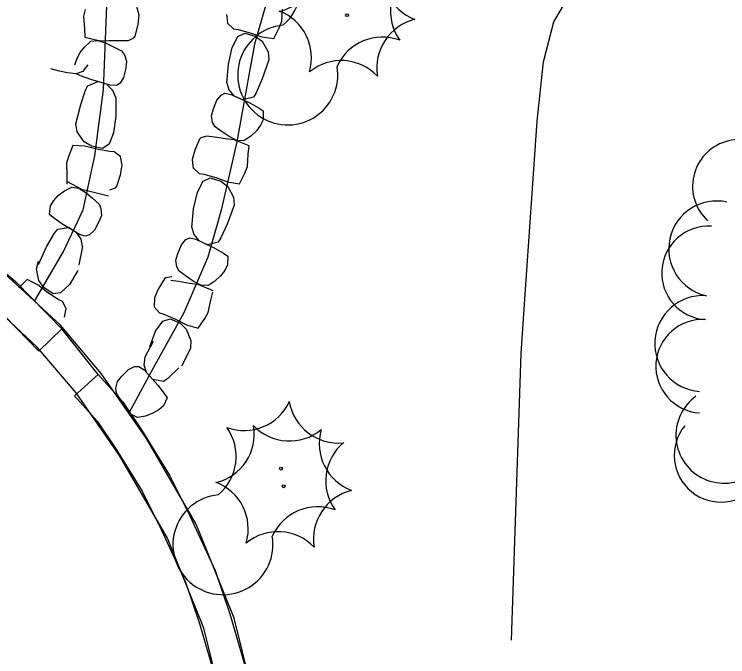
# Model space of a CAD drawing. Extents: x 588843 to 2552415, y 180129 to 269402.
# Drawn here: x 594393.8 to 594449.9, y 185049.7 to 185100.3 of the extents above; entities that cross this region are included whole.
import ezdxf

# ---------------------------------------------------------------- set-up
doc = ezdxf.new("R2010")
doc.units = 0
for name, color, linetype in [('Default', 7, 'Continuous'), ('E_DRN_RipRap', 7, 'Continuous'), ('E_DWY', 7, 'Continuous'), ('E_LAND_TreeLine_P', 7, 'Continuous'), ('E_LAND_Vegetation', 7, 'Continuous'), ('E_WTR_P', 7, 'Continuous')]:
    doc.layers.add(name, color=color, linetype=linetype)

# ---------------------------------------------------------------- blocks, each defined once
blk = doc.blocks.new('CTRE')
at = {"layer": 'Default'}
blk.add_circle((0, 0), 0.223, dxfattribs=at)
for centre, start, end in [((-11.97, 8.96), 280.2067, 5.9716), ((1.81, 14.92), 220.2113, 305.9762), ((13.83, 5.89), 160.2113, 245.9762), ((-13.83, -5.9), 340.2113, 65.9762), ((12.03, -9.04), 185.9272, 100.2511), ((-1.81, -14.93), 40.2113, 125.9762)]:
    blk.add_arc(centre, 7.87, start, end, dxfattribs=at)
blk = doc.blocks.new('CTRE_4')
at = {"layer": 'E_LAND_Vegetation'}
blk.add_circle((0, 0), 0.733, dxfattribs=at)
for centre, radius, start, end in [((-39.28, 29.41), 25.81, 280.2067, 5.9716), ((5.93, 48.96), 25.81, 220.2113, 305.9762), ((45.37, 19.34), 25.81, 160.2113, 245.9762), ((-45.37, -19.35), 25.81, 340.2113, 65.9762), ((39.47, -29.65), 25.83, 100.2511, 185.9272), ((-5.93, -48.97), 25.81, 40.2113, 125.9762)]:
    blk.add_arc(centre, radius, start, end, dxfattribs=at)

msp = doc.modelspace()

# ---------------------------------------------------------------- linework, layer by layer
at = {"layer": 'E_DRN_RipRap'}
for p, q in [((594399.338, 185100.657), (594399.214, 185100.118)), ((594403.586, 185100.221), (594403.406, 185100.894)), ((594414.79, 185099.714), (594414.866, 185100.691)), ((594399.214, 185100.118), (594399.291, 185099.141)), ((594403.498, 185099.468), (594403.586, 185100.221)), ((594410.451, 185100.269), (594410.53, 185099.576)), ((594410.53, 185099.576), (594410.994, 185099.144)), ((594414.588, 185099.209), (594414.791, 185099.723)), ((594399.291, 185099.141), (594399.315, 185098.481)), ((594403.263, 185098.545), (594403.498, 185099.468)), ((594410.994, 185099.144), (594411.357, 185099.084)), ((594411.357, 185099.084), (594412.318, 185098.83)), ((594414.174, 185098.367), (594414.588, 185099.209)), ((594399.315, 185098.481), (594400.551, 185098.193)), ((594402.735, 185098.22), (594403.173, 185098.42)), ((594403.173, 185098.42), (594403.263, 185098.545)), ((594410.888, 185097.667), (594411.333, 185098.527)), ((594411.333, 185098.527), (594411.88, 185098.802)), ((594411.88, 185098.802), (594412.711, 185098.552)), ((594412.318, 185098.83), (594413.236, 185098.508)), ((594412.711, 185098.552), (594413.26, 185098.152)), ((594413.236, 185098.508), (594414.174, 185098.367)), ((594399.304, 185097.722), (594399.646, 185098.036)), ((594399.646, 185098.036), (594399.787, 185098.152)), ((594399.787, 185098.152), (594400.345, 185098.21)), ((594400.345, 185098.21), (594400.982, 185097.999)), ((594400.551, 185098.193), (594401.237, 185098.215)), ((594400.982, 185097.999), (594401.564, 185097.716)), ((594401.237, 185098.215), (594402.107, 185098.22)), ((594402.107, 185098.22), (594402.735, 185098.22)), ((594413.26, 185098.152), (594413.736, 185097.312)), ((594398.921, 185097.232), (594399.304, 185097.722)), ((594401.564, 185097.716), (594402.193, 185097.401)), ((594402.193, 185097.401), (594402.43, 185097.091)), ((594410.606, 185096.363), (594410.888, 185097.667)), ((594413.736, 185097.312), (594413.776, 185096.686)), ((594398.53, 185096.291), (594398.673, 185096.752)), ((594398.673, 185096.752), (594398.921, 185097.232)), ((594402.43, 185097.091), (594402.599, 185096.58)), ((594399.534, 185096.309), (594399.27, 185095.928)), ((594402.599, 185096.58), (594402.526, 185096.034)), ((594410.474, 185094.889), (594410.606, 185096.363)), ((594413.776, 185096.686), (594413.262, 185095.195)), ((594397.329, 185095.812), (594396.646, 185095.98)), ((594397.959, 185095.666), (594397.329, 185095.812)), ((594398.627, 185095.601), (594397.959, 185095.666)), ((594399.158, 185095.783), (594398.627, 185095.601)), ((594398.982, 185095.44), (594398.627, 185095.601)), ((594399.27, 185095.928), (594399.158, 185095.783)), ((594402.526, 185096.034), (594402.361, 185095.314)), ((594399.773, 185095.137), (594398.982, 185095.44)), ((594401.312, 185094.692), (594399.773, 185095.137)), ((594402.361, 185095.314), (594402.087, 185094.863)), ((594413.262, 185095.195), (594412.788, 185094.098)), ((594399.361, 185094.319), (594399.546, 185094.685)), ((594399.549, 185094.656), (594400.336, 185094.984)), ((594401.081, 185094.76), (594400.336, 185094.984)), ((594401.521, 185094.27), (594401.081, 185094.7)), ((594401.811, 185094.676), (594401.312, 185094.692)), ((594402.087, 185094.863), (594401.811, 185094.676)), ((594410.474, 185094.889), (594410.64, 185094.341)), ((594398.988, 185093.187), (594399.361, 185094.319)), ((594401.737, 185093.74), (594401.521, 185094.27)), ((594409.691, 185093.515), (594410.029, 185093.92)), ((594410.029, 185093.92), (594410.329, 185094.064)), ((594410.329, 185094.064), (594410.821, 185093.975)), ((594410.64, 185094.341), (594411.039, 185093.873)), ((594410.821, 185093.975), (594412.277, 185093.306)), ((594412.788, 185094.098), (594412.57, 185093.749)), ((594401.737, 185093.74), (594401.739, 185092.264)), ((594409.42, 185092.828), (594409.691, 185093.515)), ((594411.039, 185093.873), (594411.743, 185093.541)), ((594412.57, 185093.749), (594411.743, 185093.541)), ((594398.612, 185091.658), (594398.988, 185093.187)), ((594409.268, 185092.298), (594409.42, 185092.828)), ((594412.277, 185093.306), (594413.014, 185092.889)), ((594413.014, 185092.889), (594413.341, 185092.678)), ((594401.739, 185092.264), (594401.577, 185090.942)), ((594409.359, 185091.768), (594409.268, 185092.298)), ((594413.341, 185092.678), (594413.336, 185091.982)), ((594409.548, 185091.427), (594409.359, 185091.768)), ((594413.336, 185091.982), (594413.125, 185091.546)), ((594398.709, 185091.039), (594398.612, 185091.658)), ((594410.123, 185091.022), (594409.548, 185091.427)), ((594413.125, 185091.546), (594412.809, 185091.109)), ((594399.259, 185090.247), (594398.709, 185091.039)), ((594401.577, 185090.942), (594401.212, 185090.047)), ((594408.427, 185090.564), (594408.32, 185090.454)), ((594408.89, 185090.697), (594408.427, 185090.564)), ((594409.511, 185090.604), (594408.89, 185090.697)), ((594410.372, 185090.481), (594409.511, 185090.604)), ((594410.657, 185090.656), (594410.123, 185091.022)), ((594411.255, 185090.353), (594410.657, 185090.656)), ((594412.357, 185090.681), (594411.972, 185090.422)), ((594412.809, 185091.109), (594412.357, 185090.681)), ((594399.842, 185089.899), (594399.259, 185090.247)), ((594401.212, 185090.047), (594400.692, 185089.724)), ((594408.32, 185090.454), (594407.951, 185089.576)), ((594411.054, 185090.4), (594410.372, 185090.481)), ((594412.234, 185089.932), (594411.054, 185090.4)), ((594411.816, 185090.328), (594411.255, 185090.353)), ((594411.972, 185090.422), (594411.816, 185090.328)), ((594398.369, 185089.951), (594398.033, 185089.078)), ((594399.315, 185089.895), (594398.369, 185089.951)), ((594400.258, 185089.657), (594399.315, 185089.895)), ((594400.692, 185089.724), (594399.842, 185089.899)), ((594401.239, 185089.491), (594400.258, 185089.657)), ((594401.606, 185089.464), (594401.239, 185089.491)), ((594402.107, 185089.076), (594401.606, 185089.464)), ((594407.951, 185089.576), (594407.751, 185088.845)), ((594412.16, 185089.276), (594412.234, 185089.932)), ((594398.033, 185089.078), (594397.878, 185088.549)), ((594402.249, 185088.395), (594402.107, 185089.076)), ((594412.091, 185088.299), (594412.16, 185089.276)), ((594397.878, 185088.549), (594397.898, 185087.571)), ((594402.117, 185087.65), (594402.249, 185088.395)), ((594407.751, 185088.845), (594407.83, 185088.153)), ((594407.841, 185088.194), (594408.298, 185087.754)), ((594408.298, 185087.754), (594408.661, 185087.689)), ((594411.474, 185086.943), (594411.889, 185087.785)), ((594411.889, 185087.785), (594412.091, 185088.299)), ((594397.898, 185087.571), (594397.884, 185086.912)), ((594401.829, 185086.744), (594402.117, 185087.65)), ((594408.628, 185087.133), (594409.179, 185087.4)), ((594408.661, 185087.689), (594409.618, 185087.421)), ((594409.179, 185087.4), (594410.006, 185087.136)), ((594409.618, 185087.421), (594410.531, 185087.085)), ((594397.92, 185087.118), (594399.042, 185086.526)), ((594398.127, 185086.605), (594398.293, 185086.681)), ((594398.293, 185086.681), (594398.847, 185086.595)), ((594401.284, 185086.452), (594401.732, 185086.625)), ((594401.732, 185086.625), (594401.829, 185086.744)), ((594408.17, 185086.279), (594408.628, 185087.133)), ((594410.006, 185087.136), (594410.549, 185086.729)), ((594410.531, 185087.085), (594411.466, 185086.93)), ((594410.549, 185086.729), (594411.012, 185085.882)), ((594397.222, 185086.016), (594397.717, 185086.39)), ((594397.717, 185086.39), (594398.127, 185086.605)), ((594398.847, 185086.595), (594399.41, 185086.229)), ((594399.042, 185086.526), (594399.711, 185086.371)), ((594399.41, 185086.229), (594399.901, 185085.808)), ((594399.711, 185086.371), (594400.553, 185086.155)), ((594400.553, 185086.155), (594401.161, 185085.994)), ((594407.868, 185084.979), (594408.17, 185086.279)), ((594396.604, 185085.209), (594396.861, 185085.617)), ((594396.861, 185085.617), (594397.222, 185086.016)), ((594399.901, 185085.808), (594400.429, 185085.343)), ((594411.012, 185085.882), (594411.043, 185085.255)), ((594396.524, 185084.521), (594396.604, 185085.209)), ((594400.429, 185085.343), (594400.58, 185084.984)), ((594400.58, 185084.984), (594400.613, 185084.45)), ((594407.714, 185083.508), (594407.868, 185084.979)), ((594411.043, 185085.255), (594410.506, 185083.772)), ((594396.826, 185084.275), (594396.524, 185084.521)), ((594400.613, 185084.45), (594400.404, 185083.942)), ((594397.514, 185083.781), (594396.826, 185084.275)), ((594400.404, 185083.942), (594400.062, 185083.291)), ((594396.921, 185083.053), (594397.175, 185083.375)), ((594397.175, 185083.375), (594398.02, 185083.49)), ((594398.889, 185082.96), (594397.514, 185083.781)), ((594398.683, 185083.085), (594398.02, 185083.49)), ((594400.062, 185083.291), (594399.682, 185082.927)), ((594407.714, 185083.508), (594407.872, 185082.957)), ((594410.506, 185083.772), (594410.015, 185082.682)), ((594396.331, 185082.019), (594396.921, 185083.053)), ((594399.029, 185082.577), (594398.683, 185083.085)), ((594399.368, 185082.817), (594398.889, 185082.96)), ((594399.682, 185082.927), (594399.368, 185082.817)), ((594407.872, 185082.957), (594408.264, 185082.483)), ((594399.136, 185082.016), (594399.029, 185082.577)), ((594406.629, 185081.463), (594406.91, 185082.146)), ((594406.91, 185082.146), (594407.254, 185082.546)), ((594407.254, 185082.546), (594407.557, 185082.685)), ((594407.557, 185082.685), (594408.047, 185082.588)), ((594408.047, 185082.588), (594409.493, 185081.898)), ((594408.264, 185082.483), (594408.962, 185082.141)), ((594409.793, 185082.337), (594408.962, 185082.141)), ((594410.015, 185082.682), (594409.793, 185082.337)), ((594395.66, 185080.598), (594396.331, 185082.019)), ((594399.136, 185082.016), (594398.845, 185080.571)), ((594409.493, 185081.898), (594410.224, 185081.47)), ((594406.469, 185080.935), (594406.629, 185081.463)), ((594410.224, 185081.47), (594410.547, 185081.253)), ((594410.547, 185081.253), (594410.531, 185080.558)), ((594395.508, 185080.248), (594395.661, 185080.842)), ((594406.551, 185080.405), (594406.469, 185080.935)), ((594410.531, 185080.558), (594410.314, 185080.126)), ((594395.701, 185079.315), (594395.508, 185080.248)), ((594398.761, 185080.126), (594398.095, 185079.005)), ((594406.735, 185080.06), (594406.551, 185080.405)), ((594407.304, 185079.646), (594406.735, 185080.06)), ((594410.314, 185080.126), (594409.991, 185079.694)), ((594394.77, 185079.408), (594394.12, 185078.76)), ((594395.614, 185078.977), (594394.77, 185079.408)), ((594405.564, 185079.455), (594405.082, 185078.645)), ((594405.684, 185079.547), (594405.564, 185079.455)), ((594406.159, 185079.613), (594405.684, 185079.547)), ((594406.687, 185079.238), (594406.066, 185079.34)), ((594407.832, 185079.273), (594407.304, 185079.646)), ((594409.991, 185079.694), (594409.533, 185079.272)), ((594396.384, 185078.383), (594395.614, 185078.977)), ((594396.098, 185078.768), (594395.701, 185079.315)), ((594396.807, 185078.269), (594396.098, 185078.768)), ((594398.095, 185079.005), (594397.409, 185078.349)), ((594407.545, 185079.102), (594406.687, 185079.238)), ((594408.226, 185079.011), (594407.545, 185079.102)), ((594408.426, 185078.96), (594407.832, 185079.273)), ((594409.399, 185078.525), (594408.226, 185079.011)), ((594408.986, 185078.927), (594408.426, 185078.96)), ((594409.145, 185079.019), (594408.986, 185078.927)), ((594409.533, 185079.272), (594409.145, 185079.019)), ((594397.216, 185077.839), (594396.384, 185078.383)), ((594397.409, 185078.349), (594396.807, 185078.269)), ((594405.082, 185078.645), (594404.788, 185077.956)), ((594409.209, 185077.768), (594409.369, 185078.4)), ((594397.542, 185077.667), (594397.216, 185077.839)), ((594397.848, 185077.116), (594397.542, 185077.667)), ((594404.788, 185077.956), (594404.775, 185077.267)), ((594409.012, 185076.819), (594409.209, 185077.768)), ((594397.711, 185076.448), (594397.848, 185077.116)), ((594404.775, 185077.267), (594405.177, 185076.778)), ((594405.177, 185076.778), (594405.529, 185076.67)), ((594405.529, 185076.67), (594406.447, 185076.287)), ((594408.743, 185076.344), (594409.012, 185076.819)), ((594404.877, 185075.346), (594405.432, 185076.127)), ((594405.432, 185076.127), (594406.009, 185076.321)), ((594406.009, 185076.321), (594406.799, 185075.96)), ((594406.447, 185076.287), (594407.313, 185075.845)), ((594408.222, 185075.577), (594408.743, 185076.344)), ((594406.799, 185075.96), (594407.29, 185075.493)), ((594407.29, 185075.493), (594407.649, 185074.604)), ((594407.313, 185075.845), (594408.222, 185075.577)), ((594404.426, 185074.107), (594404.877, 185075.346)), ((594404.016, 185073.268), (594404.722, 185074.567)), ((594407.649, 185074.604), (594407.607, 185073.984)), ((594407.607, 185073.984), (594406.901, 185072.594)), ((594404.016, 185073.268), (594403.952, 185072.7)), ((594403.952, 185072.7), (594404.132, 185072.113)), ((594402.232, 185071.797), (594402.752, 185072.319)), ((594402.752, 185072.319), (594403.223, 185072.556)), ((594403.223, 185072.556), (594403.556, 185072.57)), ((594403.556, 185072.57), (594403.972, 185072.293)), ((594403.972, 185072.293), (594405.044, 185071.103)), ((594404.132, 185072.113), (594404.647, 185071.529)), ((594406.698, 185072.443), (594405.827, 185071.626)), ((594401.882, 185071.372), (594402.232, 185071.797)), ((594405.489, 185071.392), (594404.647, 185071.529)), ((594405.827, 185071.626), (594405.489, 185071.392)), ((594401.755, 185070.85), (594401.882, 185071.372)), ((594405.044, 185071.103), (594405.556, 185070.428)), ((594401.793, 185070.463), (594401.755, 185070.85)), ((594402.16, 185069.863), (594401.793, 185070.463)), ((594405.556, 185070.428), (594405.772, 185070.104)), ((594402.505, 185069.316), (594402.16, 185069.863)), ((594405.772, 185070.104), (594405.491, 185069.469)), ((594402.935, 185068.801), (594402.505, 185069.316)), ((594405.491, 185069.469), (594405.125, 185069.153)), ((594403.439, 185068.556), (594402.935, 185068.801)), ((594404.661, 185068.878), (594404.077, 185068.665)), ((594405.125, 185069.153), (594404.661, 185068.878)), ((594403.621, 185068.58), (594403.439, 185068.556)), ((594404.077, 185068.665), (594403.621, 185068.58))]:
    msp.add_line(p, q, dxfattribs=at)
msp.add_lwpolyline([(594395.346, 185077.703), (594397.617, 185081.545), (594399.187, 185084.884), (594400.095, 185089.129), (594400.773, 185094.362), (594401.155, 185103.57), (594401.928, 185107.342), (594402.93, 185110.844), (594404.5, 185114.183), (594416.627, 185109.689), (594415.016, 185105.133), (594413.513, 185100.955), (594412.646, 185097.927), (594412.091, 185094.911), (594411.264, 185090.233), (594410.031, 185084.852), (594408.975, 185081.161), (594407.107, 185076.781), (594404.563, 185072.185), (594402.769, 185068.9)], dxfattribs=at)
at = {"layer": 'E_DWY'}
for points in [[(594300.574, 185103.257), (594312.412, 185101.392), (594328.495, 185099.014), (594343.398, 185096.759), (594355.238, 185095.051), (594365.767, 185093.417), (594370.478, 185092.451), (594375.779, 185090.609), (594379.325, 185089.057), (594384.298, 185086.38), (594387.155, 185084.419), (594391.179, 185081.52), (594393.874, 185079.22), (594397.491, 185075.515)], [(594300.185, 185100.787), (594312.035, 185098.92), (594328.125, 185096.541), (594343.033, 185094.286), (594354.868, 185092.579), (594365.324, 185090.956), (594369.813, 185090.035), (594374.866, 185088.279), (594378.229, 185086.807), (594382.994, 185084.242), (594385.717, 185082.374), (594389.634, 185079.552), (594392.164, 185077.393), (594395.702, 185073.768)], [(594413.675, 184939.661), (594413.723, 184956.861), (594413.552, 185000.63), (594413.457, 185030.351), (594412.989, 185042.67), (594412.342, 185047.565), (594411.059, 185052.744), (594408.061, 185060.155), (594404.156, 185066.904), (594400.602, 185072.017), (594397.385, 185075.804), (594392.938, 185079.944), (594385.855, 185085.247), (594379.785, 185088.725), (594373.85, 185091.243), (594368.862, 185092.773), (594364.373, 185093.545), (594349.73, 185095.688)], [(594411.175, 184939.668), (594411.223, 184956.859), (594411.052, 185000.622), (594410.957, 185030.3), (594410.495, 185042.458), (594409.881, 185047.099), (594408.675, 185051.971), (594405.809, 185059.055), (594402.044, 185065.562), (594398.618, 185070.491), (594395.574, 185074.074), (594391.333, 185078.023), (594384.479, 185083.154), (594378.672, 185086.482), (594372.993, 185088.891), (594368.281, 185090.336), (594363.98, 185091.076), (594349.368, 185093.214)], [(594398.488, 185070.257), (594400.349, 185071.926), (594397.491, 185075.515), (594395.702, 185073.768)], [(594400.349, 185071.926), (594402.259, 185069.795), (594403.773, 185067.566), (594406.001, 185063.961), (594407.579, 185060.812), (594409.56, 185056.502), (594410.714, 185053.097), (594411.885, 185049.035), (594412.586, 185045.165), (594412.942, 185041.064), (594413.197, 185028.852), (594413.362, 185012.493), (594413.404, 185000.074), (594413.647, 184951.762), (594413.305, 184941.66), (594413.122, 184911.47)], [(594398.488, 185070.257), (594400.285, 185068.252), (594401.675, 185066.206), (594403.816, 185062.741), (594405.325, 185059.73), (594407.234, 185055.576), (594408.328, 185052.349), (594409.447, 185048.465), (594410.105, 185044.834), (594410.444, 185040.93), (594410.698, 185028.813), (594410.862, 185012.476), (594410.904, 185000.063), (594411.147, 184951.798), (594410.847, 184942.948)]]:
    msp.add_lwpolyline(points, dxfattribs=at)
at = {"layer": 'E_LAND_TreeLine_P'}
for centre, radius, start, end in [((594450.78, 185086.736), 3.678, 47.3666, 227.3666), ((594449, 185081.81), 3.772, 77.6824, 257.6824), ((594448.354, 185079.923), 3.678, 86.3977, 266.3977), ((594447.903, 185074.367), 3.772, 86.295, 266.295), ((594447.892, 185072.581), 3.678, 86.3977, 266.3977), ((594449.566, 185067.147), 3.772, 125.55, 305.55), ((594449.336, 185065.567), 3.678, 140.7591, 320.7591)]:
    msp.add_arc(centre, radius, start, end, dxfattribs=at)
at = {"layer": 'E_WTR_P'}
for points in [[(594433.925, 185077.869), (594434.874, 185091.873), (594435.389, 185096.538), (594436.189, 185099.688), (594437.785, 185102.405), (594438.495, 185103.975)], [(594432.874, 185051.029), (594433.635, 185073.592), (594433.925, 185077.868)]]:
    msp.add_lwpolyline(points, dxfattribs=at)

# ---------------------------------------------------------------- block references
at = {"layer": 'E_LAND_Vegetation'}
for name, p, xscale, yscale, rotation in [('CTRE', (594419.828, 185101.486), 0.4999999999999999, 0.49999999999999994, -90.39935623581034), ('CTRE_4', (594419.928, 185100.206), 0.15240030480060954, 0.15240030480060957, 3.4338469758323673), ('CTRE', (594414.735, 185064.521), 0.4999999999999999, 0.49999999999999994, -90.39935623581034), ('CTRE_4', (594414.95, 185063.132), 0.15240030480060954, 0.15240030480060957, 3.4338469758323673)]:
    msp.add_blockref(name, p, dxfattribs=dict(at, xscale=xscale, yscale=yscale, rotation=rotation))

doc.saveas('drawing.dxf')
